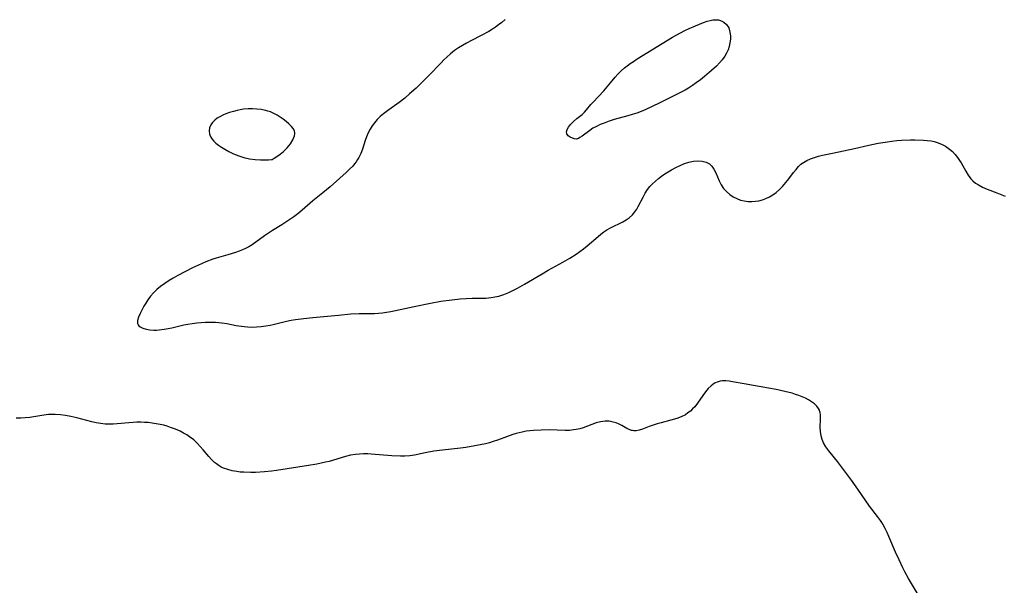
# Model space of a CAD drawing. Header units: metres. Extents: x 1073367 to 1082519, y 1569854 to 1574957.
# Tile 450 of 656: x 1077668 to 1078022, y 1572330 to 1572534. Entities that reach past the tile are written whole.
import ezdxf

# ---------------------------------------------------------------- set-up
doc = ezdxf.new("R2010")
doc.units = ezdxf.units.M
doc.layers.add('CGG_CurvaNivelLidar_v1', color=253, linetype='Continuous', lineweight=30)

msp = doc.modelspace()

# ---------------------------------------------------------------- linework, layer by layer
at = {"layer": 'CGG_CurvaNivelLidar_v1'}
for p, q in [((1077841.4325, 1572532.8653, 71.5), (1077840.2206, 1572531.9261, 71.5)), ((1077842.611, 1572533.8497, 71.5), (1077841.4325, 1572532.8653, 71.5)), ((1077911.2063, 1572531.6691, 71.5), (1077914.0262, 1572532.798, 71.5)), ((1077914.0262, 1572532.798, 71.5), (1077915.3929, 1572533.2626, 71.5)), ((1077915.3929, 1572533.2626, 71.5), (1077916.3961, 1572533.5389, 71.5)), ((1077916.3961, 1572533.5389, 71.5), (1077917.3759, 1572533.7291, 71.5)), ((1077917.3759, 1572533.7291, 71.5), (1077918.6691, 1572533.8068, 71.5)), ((1077918.6691, 1572533.8068, 71.5), (1077919.4205, 1572533.7322, 71.5)), ((1077919.4205, 1572533.7322, 71.5), (1077920.1355, 1572533.5612, 71.5)), ((1077920.1355, 1572533.5612, 71.5), (1077921.3605, 1572532.9754, 71.5)), ((1077921.3605, 1572532.9754, 71.5), (1077922.3614, 1572532.0794, 71.5)), ((1077836.7353, 1572529.6399, 71.5), (1077833.9544, 1572528.1244, 71.5)), ((1077838.0869, 1572530.4588, 71.5), (1077836.7353, 1572529.6399, 71.5)), ((1077839.1671, 1572531.1728, 71.5), (1077838.0869, 1572530.4588, 71.5)), ((1077840.2206, 1572531.9261, 71.5), (1077839.1671, 1572531.1728, 71.5)), ((1077905.7362, 1572529.1065, 71.5), (1077907.313, 1572529.9151, 71.5)), ((1077907.313, 1572529.9151, 71.5), (1077908.8995, 1572530.6695, 71.5)), ((1077908.8995, 1572530.6695, 71.5), (1077911.2063, 1572531.6691, 71.5)), ((1077922.3614, 1572532.0794, 71.5), (1077923.1114, 1572530.8473, 71.5)), ((1077923.1114, 1572530.8473, 71.5), (1077923.5573, 1572529.397, 71.5)), ((1077923.5573, 1572529.397, 71.5), (1077923.7095, 1572528.0545, 71.5)), ((1077830.4352, 1572526.3261, 71.5), (1077828.6953, 1572525.4024, 71.5)), ((1077833.9544, 1572528.1244, 71.5), (1077830.4352, 1572526.3261, 71.5)), ((1077890.1966, 1572519.7321, 71.5), (1077902.8883, 1572527.5047, 71.5)), ((1077902.8883, 1572527.5047, 71.5), (1077905.7362, 1572529.1065, 71.5)), ((1077923.7049, 1572526.7794, 71.5), (1077923.5683, 1572525.4751, 71.5)), ((1077923.7095, 1572528.0545, 71.5), (1077923.7049, 1572526.7794, 71.5)), ((1077824.388, 1572522.7109, 71.5), (1077822.9457, 1572521.5741, 71.5)), ((1077825.8095, 1572523.6912, 71.5), (1077824.388, 1572522.7109, 71.5)), ((1077827.2829, 1572524.6006, 71.5), (1077825.8095, 1572523.6912, 71.5)), ((1077828.6953, 1572525.4024, 71.5), (1077827.2829, 1572524.6006, 71.5)), ((1077922.877, 1572522.9603, 71.5), (1077922.3358, 1572521.7834, 71.5)), ((1077923.2859, 1572524.167, 71.5), (1077922.877, 1572522.9603, 71.5)), ((1077923.5683, 1572525.4751, 71.5), (1077923.2859, 1572524.167, 71.5)), ((1077820.5236, 1572519.3554, 71.5), (1077819.5034, 1572518.3274, 71.5)), ((1077821.5661, 1572520.3543, 71.5), (1077820.5236, 1572519.3554, 71.5)), ((1077822.9457, 1572521.5741, 71.5), (1077821.5661, 1572520.3543, 71.5)), ((1077887.6718, 1572518.0619, 71.5), (1077888.7714, 1572518.8177, 71.5)), ((1077888.7714, 1572518.8177, 71.5), (1077890.1966, 1572519.7321, 71.5)), ((1077920.7787, 1572519.4282, 71.5), (1077919.7676, 1572518.2677, 71.5)), ((1077921.6709, 1572520.649, 71.5), (1077920.7787, 1572519.4282, 71.5)), ((1077922.3358, 1572521.7834, 71.5), (1077921.6709, 1572520.649, 71.5)), ((1077819.5034, 1572518.3274, 71.5), (1077815.0933, 1572513.7117, 71.5)), ((1077883.3091, 1572514.303, 71.5), (1077884.4111, 1572515.4006, 71.5)), ((1077884.4111, 1572515.4006, 71.5), (1077885.5782, 1572516.4444, 71.5)), ((1077885.5782, 1572516.4444, 71.5), (1077886.6054, 1572517.2723, 71.5)), ((1077886.6054, 1572517.2723, 71.5), (1077887.6718, 1572518.0619, 71.5)), ((1077916.8994, 1572515.56, 71.5), (1077914.4134, 1572513.4251, 71.5)), ((1077918.6665, 1572517.1585, 71.5), (1077916.8994, 1572515.56, 71.5)), ((1077919.7676, 1572518.2677, 71.5), (1077918.6665, 1572517.1585, 71.5)), ((1077812.8144, 1572511.4409, 71.5), (1077810.5145, 1572509.2344, 71.5)), ((1077815.0933, 1572513.7117, 71.5), (1077812.8144, 1572511.4409, 71.5)), ((1077880.5568, 1572511.0642, 71.5), (1077882.2738, 1572513.1586, 71.5)), ((1077882.2738, 1572513.1586, 71.5), (1077883.3091, 1572514.303, 71.5)), ((1077912.9458, 1572512.2147, 71.5), (1077911.4358, 1572511.0576, 71.5)), ((1077914.4134, 1572513.4251, 71.5), (1077912.9458, 1572512.2147, 71.5)), ((1077810.5145, 1572509.2344, 71.5), (1077808.1884, 1572507.1101, 71.5)), ((1077874.2852, 1572504.1964, 71.5), (1077878.1083, 1572508.2669, 71.5)), ((1077878.1083, 1572508.2669, 71.5), (1077879.3533, 1572509.6496, 71.5)), ((1077879.3533, 1572509.6496, 71.5), (1077880.5568, 1572511.0642, 71.5)), ((1077907.4342, 1572508.5135, 71.5), (1077905.0456, 1572507.2168, 71.5)), ((1077908.6052, 1572509.1992, 71.5), (1077907.4342, 1572508.5135, 71.5)), ((1077910.042, 1572510.0994, 71.5), (1077908.6052, 1572509.1992, 71.5)), ((1077911.4358, 1572511.0576, 71.5), (1077910.042, 1572510.0994, 71.5)), ((1077806.4349, 1572505.6172, 71.5), (1077804.4198, 1572504.0337, 71.5)), ((1077808.1884, 1572507.1101, 71.5), (1077806.4349, 1572505.6172, 71.5)), ((1077901.9162, 1572505.668, 71.5), (1077898.0151, 1572503.8312, 71.5)), ((1077905.0456, 1572507.2168, 71.5), (1077901.9162, 1572505.668, 71.5)), ((1077744.7365, 1572500.8255, 71.5), (1077743.3685, 1572500.398, 71.5)), ((1077746.1363, 1572501.1854, 71.5), (1077744.7365, 1572500.8255, 71.5)), ((1077747.2332, 1572501.4069, 71.5), (1077746.1363, 1572501.1854, 71.5)), ((1077748.3415, 1572501.5733, 71.5), (1077747.2332, 1572501.4069, 71.5)), ((1077749.9988, 1572501.7117, 71.5), (1077748.3415, 1572501.5733, 71.5)), ((1077751.5903, 1572501.7347, 71.5), (1077749.9988, 1572501.7117, 71.5)), ((1077753.1735, 1572501.6589, 71.5), (1077751.5903, 1572501.7347, 71.5)), ((1077754.7358, 1572501.4832, 71.5), (1077753.1735, 1572501.6589, 71.5)), ((1077756.2628, 1572501.1957, 71.5), (1077754.7358, 1572501.4832, 71.5)), ((1077757.1807, 1572500.9527, 71.5), (1077756.2628, 1572501.1957, 71.5)), ((1077758.0732, 1572500.6505, 71.5), (1077757.1807, 1572500.9527, 71.5)), ((1077800.6896, 1572501.3474, 71.5), (1077798.8488, 1572499.97, 71.5)), ((1077804.4198, 1572504.0337, 71.5), (1077800.6896, 1572501.3474, 71.5)), ((1077871.1439, 1572500.5456, 71.5), (1077871.9316, 1572501.4039, 71.5)), ((1077871.9316, 1572501.4039, 71.5), (1077873.4582, 1572503.2526, 71.5)), ((1077873.4582, 1572503.2526, 71.5), (1077874.2852, 1572504.1964, 71.5)), ((1077891.5829, 1572500.8, 71.5), (1077890.0028, 1572500.1904, 71.5)), ((1077893.2374, 1572501.5294, 71.5), (1077891.5829, 1572500.8, 71.5)), ((1077898.0151, 1572503.8312, 71.5), (1077893.2374, 1572501.5294, 71.5)), ((1077737.9993, 1572497.6414, 71.5), (1077737.2444, 1572496.871, 71.5)), ((1077738.8842, 1572498.3316, 71.5), (1077737.9993, 1572497.6414, 71.5)), ((1077739.8613, 1572498.9234, 71.5), (1077738.8842, 1572498.3316, 71.5)), ((1077740.9213, 1572499.4451, 71.5), (1077739.8613, 1572498.9234, 71.5)), ((1077742.042, 1572499.9143, 71.5), (1077740.9213, 1572499.4451, 71.5)), ((1077743.3685, 1572500.398, 71.5), (1077742.042, 1572499.9143, 71.5)), ((1077759.2962, 1572500.1086, 71.5), (1077758.0732, 1572500.6505, 71.5)), ((1077760.4657, 1572499.4625, 71.5), (1077759.2962, 1572500.1086, 71.5)), ((1077761.5886, 1572498.7436, 71.5), (1077760.4657, 1572499.4625, 71.5)), ((1077762.668, 1572497.9785, 71.5), (1077761.5886, 1572498.7436, 71.5)), ((1077763.7396, 1572497.1546, 71.5), (1077762.668, 1572497.9785, 71.5)), ((1077796.5139, 1572497.907, 71.5), (1077795.4964, 1572496.763, 71.5)), ((1077797.6405, 1572498.9688, 71.5), (1077796.5139, 1572497.907, 71.5)), ((1077798.8488, 1572499.97, 71.5), (1077797.6405, 1572498.9688, 71.5)), ((1077866.1215, 1572496.0893, 71.5), (1077867.2083, 1572497.2229, 71.5)), ((1077867.2083, 1572497.2229, 71.5), (1077868.4319, 1572498.3001, 71.5)), ((1077868.4319, 1572498.3001, 71.5), (1077870.2831, 1572499.7595, 71.5)), ((1077870.2831, 1572499.7595, 71.5), (1077871.1439, 1572500.5456, 71.5)), ((1077880.0986, 1572497.2784, 71.5), (1077878.2473, 1572496.6295, 71.5)), ((1077881.9176, 1572497.8491, 71.5), (1077880.0986, 1572497.2784, 71.5)), ((1077886.83, 1572499.1827, 71.5), (1077881.9176, 1572497.8491, 71.5)), ((1077888.4005, 1572499.6505, 71.5), (1077886.83, 1572499.1827, 71.5)), ((1077890.0028, 1572500.1904, 71.5), (1077888.4005, 1572499.6505, 71.5)), ((1077736.1581, 1572494.9303, 71.5), (1077735.9835, 1572493.7837, 71.5)), ((1077735.9835, 1572493.7837, 71.5), (1077736.1433, 1572492.6688, 71.5)), ((1077736.643, 1572496.0316, 71.5), (1077736.1581, 1572494.9303, 71.5)), ((1077737.2444, 1572496.871, 71.5), (1077736.643, 1572496.0316, 71.5)), ((1077764.7353, 1572496.3051, 71.5), (1077763.7396, 1572497.1546, 71.5)), ((1077765.6185, 1572495.4256, 71.5), (1077764.7353, 1572496.3051, 71.5)), ((1077766.3398, 1572494.5079, 71.5), (1077765.6185, 1572495.4256, 71.5)), ((1077766.719, 1572493.674, 71.5), (1077766.3398, 1572494.5079, 71.5)), ((1077766.8072, 1572493.1998, 71.5), (1077766.719, 1572493.674, 71.5)), ((1077793.9395, 1572494.3746, 71.5), (1077793.3035, 1572493.0869, 71.5)), ((1077794.6656, 1572495.6056, 71.5), (1077793.9395, 1572494.3746, 71.5)), ((1077795.4964, 1572496.763, 71.5), (1077794.6656, 1572495.6056, 71.5)), ((1077864.7258, 1572493.4638, 71.5), (1077864.9199, 1572494.2876, 71.5)), ((1077864.9199, 1572494.2876, 71.5), (1077865.4059, 1572495.1699, 71.5)), ((1077865.4059, 1572495.1699, 71.5), (1077866.1215, 1572496.0893, 71.5)), ((1077873.0638, 1572493.9984, 71.5), (1077870.2824, 1572491.8894, 71.5)), ((1077874.187, 1572494.7495, 71.5), (1077873.0638, 1572493.9984, 71.5)), ((1077875.4446, 1572495.4416, 71.5), (1077874.187, 1572494.7495, 71.5)), ((1077876.8103, 1572496.0642, 71.5), (1077875.4446, 1572495.4416, 71.5)), ((1077878.2473, 1572496.6295, 71.5), (1077876.8103, 1572496.0642, 71.5)), ((1077736.1433, 1572492.6688, 71.5), (1077736.5947, 1572491.5863, 71.5)), ((1077736.5947, 1572491.5863, 71.5), (1077737.0963, 1572490.8212, 71.5)), ((1077737.0963, 1572490.8212, 71.5), (1077737.7171, 1572490.0962, 71.5)), ((1077765.2928, 1572489.1007, 71.5), (1077766.189, 1572490.5711, 71.5)), ((1077766.189, 1572490.5711, 71.5), (1077766.7209, 1572492.0148, 71.5)), ((1077766.7209, 1572492.0148, 71.5), (1077766.8226, 1572492.9066, 71.5)), ((1077766.8226, 1572492.9066, 71.5), (1077766.8072, 1572493.1998, 71.5)), ((1077792.2285, 1572490.3282, 71.5), (1077791.222, 1572487.2303, 71.5)), ((1077792.7317, 1572491.7217, 71.5), (1077792.2285, 1572490.3282, 71.5)), ((1077793.3035, 1572493.0869, 71.5), (1077792.7317, 1572491.7217, 71.5)), ((1077864.8704, 1572492.7198, 71.5), (1077864.7258, 1572493.4638, 71.5)), ((1077865.3522, 1572492.0751, 71.5), (1077864.8704, 1572492.7198, 71.5)), ((1077866.0585, 1572491.5514, 71.5), (1077865.3522, 1572492.0751, 71.5)), ((1077866.8562, 1572491.1664, 71.5), (1077866.0585, 1572491.5514, 71.5)), ((1077867.6162, 1572490.9335, 71.5), (1077866.8562, 1572491.1664, 71.5)), ((1077868.1613, 1572490.8555, 71.5), (1077867.6162, 1572490.9335, 71.5)), ((1077868.5, 1572490.8889, 71.5), (1077868.1613, 1572490.8555, 71.5)), ((1077868.6658, 1572490.9032, 71.5), (1077868.5, 1572490.8889, 71.5)), ((1077868.9897, 1572491.0501, 71.5), (1077868.6658, 1572490.9032, 71.5)), ((1077869.5556, 1572491.3896, 71.5), (1077868.9897, 1572491.0501, 71.5)), ((1077870.2824, 1572491.8894, 71.5), (1077869.5556, 1572491.3896, 71.5)), ((1077980.264, 1572489.9083, 71.5), (1077981.9241, 1572490.1231, 71.5)), ((1077981.9241, 1572490.1231, 71.5), (1077983.6541, 1572490.301, 71.5)), ((1077983.6541, 1572490.301, 71.5), (1077985.3836, 1572490.438, 71.5)), ((1077985.3836, 1572490.438, 71.5), (1077988.5827, 1572490.5839, 71.5)), ((1077988.5827, 1572490.5839, 71.5), (1077990.1972, 1572490.5915, 71.5)), ((1077990.1972, 1572490.5915, 71.5), (1077993.2109, 1572490.4952, 71.5)), ((1077993.2109, 1572490.4952, 71.5), (1077994.6044, 1572490.3812, 71.5)), ((1077994.6044, 1572490.3812, 71.5), (1077995.9724, 1572490.1897, 71.5)), ((1077995.9724, 1572490.1897, 71.5), (1077997.104, 1572489.9485, 71.5)), ((1077737.7171, 1572490.0962, 71.5), (1077738.4387, 1572489.4148, 71.5)), ((1077738.4387, 1572489.4148, 71.5), (1077739.4209, 1572488.6523, 71.5)), ((1077739.4209, 1572488.6523, 71.5), (1077740.4934, 1572487.9359, 71.5)), ((1077740.4934, 1572487.9359, 71.5), (1077741.6256, 1572487.2422, 71.5)), ((1077741.6256, 1572487.2422, 71.5), (1077743.0727, 1572486.4141, 71.5)), ((1077762.8319, 1572486.4001, 71.5), (1077764.1385, 1572487.6849, 71.5)), ((1077764.1385, 1572487.6849, 71.5), (1077765.2928, 1572489.1007, 71.5)), ((1077791.222, 1572487.2303, 71.5), (1077790.6461, 1572485.7256, 71.5)), ((1077960.4381, 1572485.8373, 71.5), (1077968.3632, 1572487.4483, 71.5)), ((1077968.3632, 1572487.4483, 71.5), (1077973.5293, 1572488.6156, 71.5)), ((1077973.5293, 1572488.6156, 71.5), (1077976.9101, 1572489.3365, 71.5)), ((1077976.9101, 1572489.3365, 71.5), (1077978.6085, 1572489.6492, 71.5)), ((1077978.6085, 1572489.6492, 71.5), (1077980.264, 1572489.9083, 71.5)), ((1077997.104, 1572489.9485, 71.5), (1077998.2076, 1572489.6304, 71.5)), ((1077998.2076, 1572489.6304, 71.5), (1077999.7361, 1572489.0362, 71.5)), ((1077999.7361, 1572489.0362, 71.5), (1078001.1799, 1572488.2849, 71.5)), ((1078001.1799, 1572488.2849, 71.5), (1078002.6659, 1572487.2561, 71.5)), ((1078002.6659, 1572487.2561, 71.5), (1078003.6875, 1572486.3407, 71.5)), ((1077743.0727, 1572486.4141, 71.5), (1077744.7981, 1572485.5786, 71.5)), ((1077744.7981, 1572485.5786, 71.5), (1077746.7448, 1572484.8033, 71.5)), ((1077746.7448, 1572484.8033, 71.5), (1077748.8284, 1572484.1611, 71.5)), ((1077748.8284, 1572484.1611, 71.5), (1077749.5312, 1572483.9899, 71.5)), ((1077749.5312, 1572483.9899, 71.5), (1077750.5645, 1572483.7809, 71.5)), ((1077750.5645, 1572483.7809, 71.5), (1077752.5844, 1572483.5039, 71.5)), ((1077752.5844, 1572483.5039, 71.5), (1077754.4681, 1572483.3741, 71.5)), ((1077754.4681, 1572483.3741, 71.5), (1077756.1102, 1572483.3481, 71.5)), ((1077756.1102, 1572483.3481, 71.5), (1077757.4039, 1572483.3846, 71.5)), ((1077757.4039, 1572483.3846, 71.5), (1077758.5, 1572483.4872, 71.5)), ((1077758.5, 1572483.4872, 71.5), (1077758.7356, 1572483.5681, 71.5)), ((1077758.7356, 1572483.5681, 71.5), (1077759.4084, 1572483.9322, 71.5)), ((1077759.4084, 1572483.9322, 71.5), (1077760.3936, 1572484.5428, 71.5)), ((1077760.3936, 1572484.5428, 71.5), (1077761.5735, 1572485.3733, 71.5)), ((1077761.5735, 1572485.3733, 71.5), (1077762.8319, 1572486.4001, 71.5)), ((1077789.4705, 1572483.4566, 71.5), (1077788.9345, 1572482.6656, 71.5)), ((1077789.9533, 1572484.2789, 71.5), (1077789.4705, 1572483.4566, 71.5)), ((1077790.6461, 1572485.7256, 71.5), (1077789.9533, 1572484.2789, 71.5)), ((1077950.0131, 1572482.4096, 71.5), (1077951.2518, 1572483.1252, 71.5)), ((1077951.2518, 1572483.1252, 71.5), (1077952.5773, 1572483.7247, 71.5)), ((1077952.5773, 1572483.7247, 71.5), (1077953.9705, 1572484.2338, 71.5)), ((1077953.9705, 1572484.2338, 71.5), (1077955.4159, 1572484.6733, 71.5)), ((1077955.4159, 1572484.6733, 71.5), (1077956.9009, 1572485.0602, 71.5)), ((1077956.9009, 1572485.0602, 71.5), (1077960.4381, 1572485.8373, 71.5)), ((1078003.6875, 1572486.3407, 71.5), (1078004.6268, 1572485.3279, 71.5)), ((1078004.6268, 1572485.3279, 71.5), (1078005.4909, 1572484.239, 71.5)), ((1078005.4909, 1572484.239, 71.5), (1078006.2836, 1572483.0917, 71.5)), ((1078006.2836, 1572483.0917, 71.5), (1078006.7878, 1572482.2774, 71.5)), ((1077786.5709, 1572479.9963, 71.5), (1077785.3625, 1572478.8659, 71.5)), ((1077787.7103, 1572481.1675, 71.5), (1077786.5709, 1572479.9963, 71.5)), ((1077788.3446, 1572481.9017, 71.5), (1077787.7103, 1572481.1675, 71.5)), ((1077788.9345, 1572482.6656, 71.5), (1077788.3446, 1572481.9017, 71.5)), ((1077901.3337, 1572479.0935, 71.5), (1077902.5661, 1572479.8183, 71.5)), ((1077902.5661, 1572479.8183, 71.5), (1077904.0825, 1572480.6485, 71.5)), ((1077904.0825, 1572480.6485, 71.5), (1077905.6116, 1572481.4022, 71.5)), ((1077905.6116, 1572481.4022, 71.5), (1077907.1502, 1572482.048, 71.5)), ((1077907.1502, 1572482.048, 71.5), (1077908.7398, 1572482.5569, 71.5)), ((1077908.7398, 1572482.5569, 71.5), (1077910.3856, 1572482.8738, 71.5)), ((1077910.3856, 1572482.8738, 71.5), (1077911.9969, 1572482.9787, 71.5)), ((1077911.9969, 1572482.9787, 71.5), (1077913.5323, 1572482.8715, 71.5)), ((1077913.5323, 1572482.8715, 71.5), (1077914.9442, 1572482.5338, 71.5)), ((1077914.9442, 1572482.5338, 71.5), (1077916.1756, 1572481.9276, 71.5)), ((1077916.1756, 1572481.9276, 71.5), (1077916.5827, 1572481.6151, 71.5)), ((1077916.5827, 1572481.6151, 71.5), (1077917.0275, 1572481.1684, 71.5)), ((1077917.0275, 1572481.1684, 71.5), (1077917.8052, 1572480.0258, 71.5)), ((1077917.8052, 1572480.0258, 71.5), (1077918.4372, 1572478.6949, 71.5)), ((1077946.5029, 1572478.8721, 71.5), (1077947.3622, 1572479.959, 71.5)), ((1077947.3622, 1572479.959, 71.5), (1077948.2739, 1572480.9702, 71.5)), ((1077948.2739, 1572480.9702, 71.5), (1077949.1471, 1572481.7716, 71.5)), ((1077949.1471, 1572481.7716, 71.5), (1077950.0131, 1572482.4096, 71.5)), ((1078006.7878, 1572482.2774, 71.5), (1078008.4597, 1572479.2649, 71.5)), ((1077785.3625, 1572478.8659, 71.5), (1077779.5326, 1572473.6105, 71.5)), ((1077896.7273, 1572475.758, 71.5), (1077897.8097, 1572476.6656, 71.5)), ((1077897.8097, 1572476.6656, 71.5), (1077898.9456, 1572477.5241, 71.5)), ((1077898.9456, 1572477.5241, 71.5), (1077900.123, 1572478.3306, 71.5)), ((1077900.123, 1572478.3306, 71.5), (1077901.3337, 1572479.0935, 71.5)), ((1077918.4372, 1572478.6949, 71.5), (1077919.6303, 1572475.7886, 71.5)), ((1077943.6968, 1572475.1799, 71.5), (1077944.8151, 1572476.5961, 71.5)), ((1077944.8151, 1572476.5961, 71.5), (1077946.5029, 1572478.8721, 71.5)), ((1078008.4597, 1572479.2649, 71.5), (1078009.3302, 1572477.8274, 71.5)), ((1078009.3302, 1572477.8274, 71.5), (1078010.3264, 1572476.516, 71.5)), ((1078010.3264, 1572476.516, 71.5), (1078011.0387, 1572475.7931, 71.5)), ((1077779.5326, 1572473.6105, 71.5), (1077776.998, 1572471.4996, 71.5)), ((1077893.0552, 1572471.3763, 71.5), (1077893.9193, 1572472.7192, 71.5)), ((1077893.9193, 1572472.7192, 71.5), (1077894.767, 1572473.7915, 71.5)), ((1077894.767, 1572473.7915, 71.5), (1077895.7087, 1572474.8018, 71.5)), ((1077895.7087, 1572474.8018, 71.5), (1077896.7273, 1572475.758, 71.5)), ((1077919.6303, 1572475.7886, 71.5), (1077920.3786, 1572474.3453, 71.5)), ((1077920.3786, 1572474.3453, 71.5), (1077921.2584, 1572473.0927, 71.5)), ((1077921.2584, 1572473.0927, 71.5), (1077922.3018, 1572471.9471, 71.5)), ((1077940.2055, 1572471.6652, 71.5), (1077941.3906, 1572472.6958, 71.5)), ((1077941.3906, 1572472.6958, 71.5), (1077942.5052, 1572473.8186, 71.5)), ((1077942.5052, 1572473.8186, 71.5), (1077943.6968, 1572475.1799, 71.5)), ((1078011.0387, 1572475.7931, 71.5), (1078011.9901, 1572475.0185, 71.5)), ((1078011.9901, 1572475.0185, 71.5), (1078013.0263, 1572474.3393, 71.5)), ((1078013.0263, 1572474.3393, 71.5), (1078014.5622, 1572473.5354, 71.5)), ((1078014.5622, 1572473.5354, 71.5), (1078016.1794, 1572472.8357, 71.5)), ((1078016.1794, 1572472.8357, 71.5), (1078019.707, 1572471.4697, 71.5)), ((1077776.998, 1572471.4996, 71.5), (1077773.337, 1572468.5828, 71.5)), ((1077890.545, 1572466.6104, 71.5), (1077892.2876, 1572469.9746, 71.5)), ((1077892.2876, 1572469.9746, 71.5), (1077893.0552, 1572471.3763, 71.5)), ((1077922.3018, 1572471.9471, 71.5), (1077923.4826, 1572470.9245, 71.5)), ((1077923.4826, 1572470.9245, 71.5), (1077924.7831, 1572470.049, 71.5)), ((1077924.7831, 1572470.049, 71.5), (1077926.038, 1572469.4125, 71.5)), ((1077926.038, 1572469.4125, 71.5), (1077927.3604, 1572468.9233, 71.5)), ((1077927.3604, 1572468.9233, 71.5), (1077928.7336, 1572468.5916, 71.5)), ((1077933.9167, 1572468.6888, 71.5), (1077935.2392, 1572469.02, 71.5)), ((1077935.2392, 1572469.02, 71.5), (1077936.5309, 1572469.4794, 71.5)), ((1077936.5309, 1572469.4794, 71.5), (1077937.7798, 1572470.0636, 71.5)), ((1077937.7798, 1572470.0636, 71.5), (1077939.0246, 1572470.8046, 71.5)), ((1077939.0246, 1572470.8046, 71.5), (1077940.2055, 1572471.6652, 71.5)), ((1078019.707, 1572471.4697, 71.5), (1078022.7122, 1572470.3654, 71.5)), ((1077773.337, 1572468.5828, 71.5), (1077769.4682, 1572465.2291, 71.5)), ((1077889.3504, 1572464.7028, 71.5), (1077889.9732, 1572465.6318, 71.5)), ((1077889.9732, 1572465.6318, 71.5), (1077890.545, 1572466.6104, 71.5)), ((1077928.7336, 1572468.5916, 71.5), (1077930.0794, 1572468.4315, 71.5)), ((1077930.0794, 1572468.4315, 71.5), (1077931.4436, 1572468.4106, 71.5)), ((1077931.4436, 1572468.4106, 71.5), (1077932.8119, 1572468.5147, 71.5)), ((1077932.8119, 1572468.5147, 71.5), (1077933.9167, 1572468.6888, 71.5)), ((1077765.1189, 1572461.8741, 71.5), (1077763.659, 1572460.9018, 71.5)), ((1077766.5485, 1572462.8899, 71.5), (1077765.1189, 1572461.8741, 71.5)), ((1077767.9391, 1572463.9556, 71.5), (1077766.5485, 1572462.8899, 71.5)), ((1077769.4682, 1572465.2291, 71.5), (1077767.9391, 1572463.9556, 71.5)), ((1077884.9865, 1572461.1026, 71.5), (1077886.1826, 1572461.7888, 71.5)), ((1077886.1826, 1572461.7888, 71.5), (1077887.2987, 1572462.5673, 71.5)), ((1077887.2987, 1572462.5673, 71.5), (1077888.4497, 1572463.6145, 71.5)), ((1077888.4497, 1572463.6145, 71.5), (1077889.3504, 1572464.7028, 71.5)), ((1077762.1757, 1572459.9696, 71.5), (1077758.8598, 1572457.9792, 71.5)), ((1077763.659, 1572460.9018, 71.5), (1077762.1757, 1572459.9696, 71.5)), ((1077879.2353, 1572458.155, 71.5), (1077880.6017, 1572458.9357, 71.5)), ((1077880.6017, 1572458.9357, 71.5), (1077884.9865, 1572461.1026, 71.5)), ((1077755.8796, 1572456.0271, 71.5), (1077751.4625, 1572452.8358, 71.5)), ((1077757.3516, 1572457.0231, 71.5), (1077755.8796, 1572456.0271, 71.5)), ((1077758.8598, 1572457.9792, 71.5), (1077757.3516, 1572457.0231, 71.5)), ((1077872.1332, 1572452.385, 71.5), (1077876.0492, 1572455.8369, 71.5)), ((1077876.0492, 1572455.8369, 71.5), (1077877.0829, 1572456.6626, 71.5)), ((1077877.0829, 1572456.6626, 71.5), (1077878.1439, 1572457.4389, 71.5)), ((1077878.1439, 1572457.4389, 71.5), (1077879.2353, 1572458.155, 71.5)), ((1077749.1503, 1572451.4778, 71.5), (1077747.9673, 1572450.9375, 71.5)), ((1077750.2882, 1572452.0903, 71.5), (1077749.1503, 1572451.4778, 71.5)), ((1077751.4625, 1572452.8358, 71.5), (1077750.2882, 1572452.0903, 71.5)), ((1077869.5436, 1572450.3338, 71.5), (1077870.8241, 1572451.2959, 71.5)), ((1077870.8241, 1572451.2959, 71.5), (1077872.1332, 1572452.385, 71.5)), ((1077737.3097, 1572447.6046, 71.5), (1077734.82, 1572446.6857, 71.5)), ((1077738.5689, 1572448.0107, 71.5), (1077737.3097, 1572447.6046, 71.5)), ((1077742.7914, 1572449.2151, 71.5), (1077738.5689, 1572448.0107, 71.5)), ((1077745.5208, 1572450.0377, 71.5), (1077742.7914, 1572449.2151, 71.5)), ((1077746.7586, 1572450.4641, 71.5), (1077745.5208, 1572450.0377, 71.5)), ((1077747.9673, 1572450.9375, 71.5), (1077746.7586, 1572450.4641, 71.5)), ((1077863.3341, 1572446.5398, 71.5), (1077865.9274, 1572448.0026, 71.5)), ((1077865.9274, 1572448.0026, 71.5), (1077868.2159, 1572449.424, 71.5)), ((1077868.2159, 1572449.424, 71.5), (1077869.5436, 1572450.3338, 71.5)), ((1077730.0041, 1572444.465, 71.5), (1077724.6687, 1572441.7098, 71.5)), ((1077733.1995, 1572445.9927, 71.5), (1077730.0041, 1572444.465, 71.5)), ((1077734.82, 1572446.6857, 71.5), (1077733.1995, 1572445.9927, 71.5)), ((1077858.1349, 1572443.6984, 71.5), (1077863.3341, 1572446.5398, 71.5)), ((1077723.0975, 1572440.838, 71.5), (1077721.559, 1572439.923, 71.5)), ((1077724.6687, 1572441.7098, 71.5), (1077723.0975, 1572440.838, 71.5)), ((1077849.6048, 1572438.6495, 71.5), (1077855.8772, 1572442.3902, 71.5)), ((1077855.8772, 1572442.3902, 71.5), (1077858.1349, 1572443.6984, 71.5)), ((1077718.4948, 1572437.8055, 71.5), (1077717.1718, 1572436.7107, 71.5)), ((1077719.9927, 1572438.899, 71.5), (1077718.4948, 1572437.8055, 71.5)), ((1077721.559, 1572439.923, 71.5), (1077719.9927, 1572438.899, 71.5)), ((1077845.6576, 1572436.5002, 71.5), (1077847.0655, 1572437.2242, 71.5)), ((1077847.0655, 1572437.2242, 71.5), (1077849.6048, 1572438.6495, 71.5)), ((1077714.8683, 1572434.2854, 71.5), (1077713.9072, 1572432.9697, 71.5)), ((1077715.9515, 1572435.5357, 71.5), (1077714.8683, 1572434.2854, 71.5)), ((1077717.1718, 1572436.7107, 71.5), (1077715.9515, 1572435.5357, 71.5)), ((1077823.3536, 1572433.0544, 71.5), (1077826.3852, 1572433.3684, 71.5)), ((1077826.3852, 1572433.3684, 71.5), (1077828.5255, 1572433.4979, 71.5)), ((1077828.5255, 1572433.4979, 71.5), (1077830.7536, 1572433.549, 71.5)), ((1077830.7536, 1572433.549, 71.5), (1077833.7744, 1572433.569, 71.5)), ((1077833.7744, 1572433.569, 71.5), (1077835.6831, 1572433.6295, 71.5)), ((1077835.6831, 1572433.6295, 71.5), (1077837.5685, 1572433.7987, 71.5)), ((1077837.5685, 1572433.7987, 71.5), (1077838.9251, 1572434.0294, 71.5)), ((1077838.9251, 1572434.0294, 71.5), (1077840.3094, 1572434.3713, 71.5)), ((1077840.3094, 1572434.3713, 71.5), (1077842.1195, 1572434.9636, 71.5)), ((1077842.1195, 1572434.9636, 71.5), (1077843.9012, 1572435.6821, 71.5)), ((1077843.9012, 1572435.6821, 71.5), (1077845.6576, 1572436.5002, 71.5)), ((1077712.5127, 1572430.6608, 71.5), (1077711.1363, 1572428.09, 71.5)), ((1077713.1775, 1572431.8165, 71.5), (1077712.5127, 1572430.6608, 71.5)), ((1077713.9072, 1572432.9697, 71.5), (1077713.1775, 1572431.8165, 71.5)), ((1077801.43, 1572428.7851, 71.5), (1077809.8291, 1572430.6057, 71.5)), ((1077809.8291, 1572430.6057, 71.5), (1077815.7142, 1572431.7947, 71.5)), ((1077815.7142, 1572431.7947, 71.5), (1077819.4258, 1572432.4626, 71.5)), ((1077819.4258, 1572432.4626, 71.5), (1077823.3536, 1572433.0544, 71.5)), ((1077710.5292, 1572426.7504, 71.5), (1077710.1849, 1572425.5268, 71.5)), ((1077711.1363, 1572428.09, 71.5), (1077710.5292, 1572426.7504, 71.5)), ((1077767.0472, 1572425.8952, 71.5), (1077770.0619, 1572426.2826, 71.5)), ((1077770.0619, 1572426.2826, 71.5), (1077773.348, 1572426.6318, 71.5)), ((1077773.348, 1572426.6318, 71.5), (1077782.6033, 1572427.5308, 71.5)), ((1077782.6033, 1572427.5308, 71.5), (1077787.0552, 1572427.8974, 71.5)), ((1077787.0552, 1572427.8974, 71.5), (1077790.0293, 1572428.0216, 71.5)), ((1077790.0293, 1572428.0216, 71.5), (1077795.5738, 1572428.0928, 71.5)), ((1077795.5738, 1572428.0928, 71.5), (1077796.9802, 1572428.1631, 71.5)), ((1077796.9802, 1572428.1631, 71.5), (1077798.38, 1572428.2897, 71.5)), ((1077798.38, 1572428.2897, 71.5), (1077799.9073, 1572428.5066, 71.5)), ((1077799.9073, 1572428.5066, 71.5), (1077801.43, 1572428.7851, 71.5)), ((1077710.1849, 1572425.5268, 71.5), (1077710.1566, 1572424.9013, 71.5)), ((1077710.1566, 1572424.9013, 71.5), (1077710.2362, 1572424.4568, 71.5)), ((1077710.2362, 1572424.4568, 71.5), (1077710.4099, 1572424.0539, 71.5)), ((1077710.4099, 1572424.0539, 71.5), (1077710.6959, 1572423.6748, 71.5)), ((1077710.6959, 1572423.6748, 71.5), (1077711.1687, 1572423.2834, 71.5)), ((1077711.1687, 1572423.2834, 71.5), (1077712.1408, 1572422.7964, 71.5)), ((1077712.1408, 1572422.7964, 71.5), (1077713.3299, 1572422.4467, 71.5)), ((1077721.1968, 1572422.6262, 71.5), (1077722.5756, 1572422.9318, 71.5)), ((1077722.5756, 1572422.9318, 71.5), (1077726.8954, 1572423.9491, 71.5)), ((1077726.8954, 1572423.9491, 71.5), (1077728.2954, 1572424.2123, 71.5)), ((1077728.2954, 1572424.2123, 71.5), (1077729.9458, 1572424.4722, 71.5)), ((1077729.9458, 1572424.4722, 71.5), (1077731.5453, 1572424.6696, 71.5)), ((1077731.5453, 1572424.6696, 71.5), (1077733.1471, 1572424.8169, 71.5)), ((1077733.1471, 1572424.8169, 71.5), (1077734.7463, 1572424.9174, 71.5)), ((1077734.7463, 1572424.9174, 71.5), (1077736.3381, 1572424.9722, 71.5)), ((1077736.3381, 1572424.9722, 71.5), (1077738.2861, 1572424.9628, 71.5)), ((1077738.2861, 1572424.9628, 71.5), (1077739.46, 1572424.893, 71.5)), ((1077739.46, 1572424.893, 71.5), (1077740.6268, 1572424.7696, 71.5)), ((1077740.6268, 1572424.7696, 71.5), (1077742.3523, 1572424.4954, 71.5)), ((1077742.3523, 1572424.4954, 71.5), (1077745.7743, 1572423.81, 71.5)), ((1077745.7743, 1572423.81, 71.5), (1077747.6574, 1572423.4819, 71.5)), ((1077747.6574, 1572423.4819, 71.5), (1077748.6103, 1572423.3615, 71.5)), ((1077748.6103, 1572423.3615, 71.5), (1077749.7732, 1572423.2627, 71.5)), ((1077749.7732, 1572423.2627, 71.5), (1077751.4221, 1572423.2123, 71.5)), ((1077751.4221, 1572423.2123, 71.5), (1077753.0749, 1572423.2547, 71.5)), ((1077753.0749, 1572423.2547, 71.5), (1077754.727, 1572423.3789, 71.5)), ((1077754.727, 1572423.3789, 71.5), (1077756.3736, 1572423.5787, 71.5)), ((1077756.3736, 1572423.5787, 71.5), (1077758.0096, 1572423.8524, 71.5)), ((1077758.0096, 1572423.8524, 71.5), (1077759.0701, 1572424.0725, 71.5)), ((1077759.0701, 1572424.0725, 71.5), (1077763.8869, 1572425.2775, 71.5)), ((1077763.8869, 1572425.2775, 71.5), (1077765.5046, 1572425.6317, 71.5)), ((1077765.5046, 1572425.6317, 71.5), (1077767.0472, 1572425.8952, 71.5)), ((1077713.3299, 1572422.4467, 71.5), (1077714.6783, 1572422.2235, 71.5)), ((1077714.6783, 1572422.2235, 71.5), (1077716.1408, 1572422.1254, 71.5)), ((1077716.1408, 1572422.1254, 71.5), (1077717.0633, 1572422.1281, 71.5)), ((1077717.0633, 1572422.1281, 71.5), (1077718.0076, 1572422.175, 71.5)), ((1077718.0076, 1572422.175, 71.5), (1077719.8279, 1572422.3787, 71.5)), ((1077719.8279, 1572422.3787, 71.5), (1077721.1968, 1572422.6262, 71.5)), ((1077916.8064, 1572402.0991, 71), (1077915.7325, 1572401.0391, 71)), ((1077918.0099, 1572402.96, 71), (1077916.8064, 1572402.0991, 71)), ((1077919.2781, 1572403.5246, 71), (1077918.0099, 1572402.96, 71)), ((1077920.0562, 1572403.7158, 71), (1077919.2781, 1572403.5246, 71)), ((1077920.8633, 1572403.8159, 71), (1077920.0562, 1572403.7158, 71)), ((1077922.0339, 1572403.8259, 71), (1077920.8633, 1572403.8159, 71)), ((1077923.2449, 1572403.7194, 71), (1077922.0339, 1572403.8259, 71)), ((1077924.4916, 1572403.5324, 71), (1077923.2449, 1572403.7194, 71)), ((1077928.6965, 1572402.7328, 71), (1077924.4916, 1572403.5324, 71)), ((1077937.4165, 1572401.251, 71), (1077928.6965, 1572402.7328, 71)), ((1077913.7876, 1572398.5229, 71), (1077911.865, 1572395.7718, 71)), ((1077914.7363, 1572399.8284, 71), (1077913.7876, 1572398.5229, 71)), ((1077915.7325, 1572401.0391, 71), (1077914.7363, 1572399.8284, 71)), ((1077940.2542, 1572400.713, 71), (1077937.4165, 1572401.251, 71)), ((1077943.2853, 1572400.0378, 71), (1077940.2542, 1572400.713, 71)), ((1077945.931, 1572399.3458, 71), (1077943.2853, 1572400.0378, 71)), ((1077947.1847, 1572398.971, 71), (1077945.931, 1572399.3458, 71)), ((1077948.4057, 1572398.5624, 71), (1077947.1847, 1572398.971, 71)), ((1077949.6178, 1572398.0992, 71), (1077948.4057, 1572398.5624, 71)), ((1077950.7756, 1572397.5877, 71), (1077949.6178, 1572398.0992, 71)), ((1077910.8751, 1572394.5244, 71), (1077910.1302, 1572393.717, 71)), ((1077911.865, 1572395.7718, 71), (1077910.8751, 1572394.5244, 71)), ((1077951.8663, 1572397.0227, 71), (1077950.7756, 1572397.5877, 71)), ((1077952.9766, 1572396.3295, 71), (1077951.8663, 1572397.0227, 71)), ((1077953.9674, 1572395.567, 71), (1077952.9766, 1572396.3295, 71)), ((1077954.8148, 1572394.7371, 71), (1077953.9674, 1572395.567, 71)), ((1077955.4876, 1572393.838, 71), (1077954.8148, 1572394.7371, 71)), ((1077676.4372, 1572391.5038, 71), (1077671.3951, 1572390.6674, 71)), ((1077678.1239, 1572391.684, 71), (1077676.4372, 1572391.5038, 71)), ((1077678.6462, 1572391.7128, 71), (1077678.1239, 1572391.684, 71)), ((1077680.5285, 1572391.7061, 71), (1077678.6462, 1572391.7128, 71)), ((1077682.4165, 1572391.5583, 71), (1077680.5285, 1572391.7061, 71)), ((1077684.3055, 1572391.3035, 71), (1077682.4165, 1572391.5583, 71)), ((1077686.1911, 1572390.9681, 71), (1077684.3055, 1572391.3035, 71)), ((1077688.2971, 1572390.5169, 71), (1077686.1911, 1572390.9681, 71)), ((1077906.0307, 1572390.9082, 71), (1077904.4669, 1572390.313, 71)), ((1077907.5061, 1572391.65, 71), (1077906.0307, 1572390.9082, 71)), ((1077908.4481, 1572392.2671, 71), (1077907.5061, 1572391.65, 71)), ((1077909.3325, 1572392.9694, 71), (1077908.4481, 1572392.2671, 71)), ((1077910.1302, 1572393.717, 71), (1077909.3325, 1572392.9694, 71)), ((1077955.7808, 1572393.2863, 71), (1077955.4876, 1572393.838, 71)), ((1077955.9892, 1572392.7248, 71), (1077955.7808, 1572393.2863, 71)), ((1077956.0402, 1572392.5373, 71), (1077955.9892, 1572392.7248, 71)), ((1077956.2142, 1572391.3042, 71), (1077956.0402, 1572392.5373, 71)), ((1077956.2142, 1572389.9893, 71), (1077956.2142, 1572391.3042, 71)), ((1077668.1253, 1572390.377, 71), (1077666.5422, 1572390.3812, 71)), ((1077669.7555, 1572390.4761, 71), (1077668.1253, 1572390.377, 71)), ((1077671.3951, 1572390.6674, 71), (1077669.7555, 1572390.4761, 71)), ((1077693.7457, 1572389.1332, 71), (1077688.2971, 1572390.5169, 71)), ((1077695.3637, 1572388.7615, 71), (1077693.7457, 1572389.1332, 71)), ((1077696.9828, 1572388.4616, 71), (1077695.3637, 1572388.7615, 71)), ((1077698.6078, 1572388.271, 71), (1077696.9828, 1572388.4616, 71)), ((1077700.0315, 1572388.2173, 71), (1077698.6078, 1572388.271, 71)), ((1077701.462, 1572388.2502, 71), (1077700.0315, 1572388.2173, 71)), ((1077702.8982, 1572388.3441, 71), (1077701.462, 1572388.2502, 71)), ((1077707.0927, 1572388.7602, 71), (1077702.8982, 1572388.3441, 71)), ((1077708.6448, 1572388.8802, 71), (1077707.0927, 1572388.7602, 71)), ((1077710.0116, 1572388.9323, 71), (1077708.6448, 1572388.8802, 71)), ((1077711.3811, 1572388.9325, 71), (1077710.0116, 1572388.9323, 71)), ((1077712.7507, 1572388.8825, 71), (1077711.3811, 1572388.9325, 71)), ((1077714.0871, 1572388.7863, 71), (1077712.7507, 1572388.8825, 71)), ((1077715.5326, 1572388.6324, 71), (1077714.0871, 1572388.7863, 71)), ((1077716.9687, 1572388.422, 71), (1077715.5326, 1572388.6324, 71)), ((1077718.3908, 1572388.1452, 71), (1077716.9687, 1572388.422, 71)), ((1077719.6509, 1572387.8335, 71), (1077718.3908, 1572388.1452, 71)), ((1077720.8963, 1572387.4695, 71), (1077719.6509, 1572387.8335, 71)), ((1077722.1278, 1572387.0625, 71), (1077720.8963, 1572387.4695, 71)), ((1077875.3839, 1572388.6683, 71), (1077870.692, 1572386.9598, 71)), ((1077876.9964, 1572389.1172, 71), (1077875.3839, 1572388.6683, 71)), ((1077878.5928, 1572389.3423, 71), (1077876.9964, 1572389.1172, 71)), ((1077880.0711, 1572389.2838, 71), (1077878.5928, 1572389.3423, 71)), ((1077881.5164, 1572389.009, 71), (1077880.0711, 1572389.2838, 71)), ((1077882.6214, 1572388.6755, 71), (1077881.5164, 1572389.009, 71)), ((1077883.6721, 1572388.2466, 71), (1077882.6214, 1572388.6755, 71)), ((1077884.6281, 1572387.7467, 71), (1077883.6721, 1572388.2466, 71)), ((1077886.4315, 1572386.6979, 71), (1077884.6281, 1572387.7467, 71)), ((1077894.4828, 1572387.4011, 71), (1077892.013, 1572386.4542, 71)), ((1077895.8598, 1572387.8807, 71), (1077894.4828, 1572387.4011, 71)), ((1077897.2952, 1572388.3279, 71), (1077895.8598, 1572387.8807, 71)), ((1077898.7712, 1572388.7438, 71), (1077897.2952, 1572388.3279, 71)), ((1077902.2481, 1572389.648, 71), (1077898.7712, 1572388.7438, 71)), ((1077904.4669, 1572390.313, 71), (1077902.2481, 1572389.648, 71)), ((1077956.0946, 1572387.186, 71), (1077956.2142, 1572389.9893, 71)), ((1077723.8832, 1572386.4075, 71), (1077722.1278, 1572387.0625, 71)), ((1077725.5943, 1572385.6637, 71), (1077723.8832, 1572386.4075, 71)), ((1077726.7931, 1572385.0595, 71), (1077725.5943, 1572385.6637, 71)), ((1077727.9522, 1572384.3913, 71), (1077726.7931, 1572385.0595, 71)), ((1077728.9574, 1572383.7272, 71), (1077727.9522, 1572384.3913, 71)), ((1077730.429, 1572382.5808, 71), (1077728.9574, 1572383.7272, 71)), ((1077845.332, 1572384.4641, 71), (1077839.8369, 1572382.4668, 71)), ((1077846.5863, 1572384.8658, 71), (1077845.332, 1572384.4641, 71)), ((1077847.6775, 1572385.1675, 71), (1077846.5863, 1572384.8658, 71)), ((1077848.7799, 1572385.4222, 71), (1077847.6775, 1572385.1675, 71)), ((1077850.127, 1572385.6647, 71), (1077848.7799, 1572385.4222, 71)), ((1077851.4866, 1572385.8475, 71), (1077850.127, 1572385.6647, 71)), ((1077852.8318, 1572385.9815, 71), (1077851.4866, 1572385.8475, 71)), ((1077855.5378, 1572386.1342, 71), (1077852.8318, 1572385.9815, 71)), ((1077858.5112, 1572386.1504, 71), (1077855.5378, 1572386.1342, 71)), ((1077864.253, 1572385.9918, 71), (1077858.5112, 1572386.1504, 71)), ((1077865.7794, 1572386.0193, 71), (1077864.253, 1572385.9918, 71)), ((1077867.278, 1572386.143, 71), (1077865.7794, 1572386.0193, 71)), ((1077868.1787, 1572386.2831, 71), (1077867.278, 1572386.143, 71)), ((1077869.4485, 1572386.5789, 71), (1077868.1787, 1572386.2831, 71)), ((1077870.692, 1572386.9598, 71), (1077869.4485, 1572386.5789, 71)), ((1077887.2718, 1572386.2851, 71), (1077886.4315, 1572386.6979, 71)), ((1077888.1256, 1572385.9844, 71), (1077887.2718, 1572386.2851, 71)), ((1077888.489, 1572385.9029, 71), (1077888.1256, 1572385.9844, 71)), ((1077888.9019, 1572385.849, 71), (1077888.489, 1572385.9029, 71)), ((1077889.7454, 1572385.8647, 71), (1077888.9019, 1572385.849, 71)), ((1077890.8584, 1572386.0823, 71), (1077889.7454, 1572385.8647, 71)), ((1077892.013, 1572386.4542, 71), (1077890.8584, 1572386.0823, 71)), ((1077956.1694, 1572385.6019, 71), (1077956.0946, 1572387.186, 71)), ((1077956.428, 1572384.0149, 71), (1077956.1694, 1572385.6019, 71)), ((1077956.7965, 1572382.7614, 71), (1077956.428, 1572384.0149, 71)), ((1077731.6482, 1572381.4496, 71), (1077730.429, 1572382.5808, 71)), ((1077732.7974, 1572380.243, 71), (1077731.6482, 1572381.4496, 71)), ((1077733.8941, 1572378.9908, 71), (1077732.7974, 1572380.243, 71)), ((1077831.7395, 1572380.4024, 71), (1077828.4568, 1572379.8741, 71)), ((1077833.6665, 1572380.777, 71), (1077831.7395, 1572380.4024, 71)), ((1077835.5785, 1572381.2072, 71), (1077833.6665, 1572380.777, 71)), ((1077836.9355, 1572381.5591, 71), (1077835.5785, 1572381.2072, 71)), ((1077838.2791, 1572381.9523, 71), (1077836.9355, 1572381.5591, 71)), ((1077839.8369, 1572382.4668, 71), (1077838.2791, 1572381.9523, 71)), ((1077957.3084, 1572381.5454, 71), (1077956.7965, 1572382.7614, 71)), ((1077958.1475, 1572380.0759, 71), (1077957.3084, 1572381.5454, 71)), ((1077735.8801, 1572376.6336, 71), (1077733.8941, 1572378.9908, 71)), ((1077736.8857, 1572375.5248, 71), (1077735.8801, 1572376.6336, 71)), ((1077786.9103, 1572377.0327, 71), (1077785.0957, 1572376.5704, 71)), ((1077788.7349, 1572377.368, 71), (1077786.9103, 1572377.0327, 71)), ((1077790.1769, 1572377.5037, 71), (1077788.7349, 1572377.368, 71)), ((1077791.6322, 1572377.5426, 71), (1077790.1769, 1572377.5037, 71)), ((1077793.0975, 1572377.5085, 71), (1077791.6322, 1572377.5426, 71)), ((1077794.3557, 1572377.4375, 71), (1077793.0975, 1572377.5085, 71)), ((1077801.8488, 1572376.8482, 71), (1077794.3557, 1572377.4375, 71)), ((1077804.9175, 1572376.6859, 71), (1077801.8488, 1572376.8482, 71)), ((1077806.442, 1572376.6924, 71), (1077804.9175, 1572376.6859, 71)), ((1077808.3248, 1572376.8407, 71), (1077806.442, 1572376.6924, 71)), ((1077810.0082, 1572377.1049, 71), (1077808.3248, 1572376.8407, 71)), ((1077813.756, 1572377.8966, 71), (1077810.0082, 1572377.1049, 71)), ((1077816.9724, 1572378.4965, 71), (1077813.756, 1572377.8966, 71)), ((1077819.9896, 1572378.917, 71), (1077816.9724, 1572378.4965, 71)), ((1077826.5313, 1572379.6356, 71), (1077819.9896, 1572378.917, 71)), ((1077828.4568, 1572379.8741, 71), (1077826.5313, 1572379.6356, 71)), ((1077959.152, 1572378.676, 71), (1077958.1475, 1572380.0759, 71)), ((1077961.2329, 1572376.1759, 71), (1077959.152, 1572378.676, 71)), ((1077737.9407, 1572374.4995, 71), (1077736.8857, 1572375.5248, 71)), ((1077738.6043, 1572373.9432, 71), (1077737.9407, 1572374.4995, 71)), ((1077739.5803, 1572373.2579, 71), (1077738.6043, 1572373.9432, 71)), ((1077740.3849, 1572372.8048, 71), (1077739.5803, 1572373.2579, 71)), ((1077771.7291, 1572373.3513, 71), (1077764.1225, 1572372.1245, 71)), ((1077774.7643, 1572373.8744, 71), (1077771.7291, 1572373.3513, 71)), ((1077776.337, 1572374.1832, 71), (1077774.7643, 1572373.8744, 71)), ((1077777.8956, 1572374.5301, 71), (1077776.337, 1572374.1832, 71)), ((1077779.1711, 1572374.8535, 71), (1077777.8956, 1572374.5301, 71)), ((1077785.0957, 1572376.5704, 71), (1077779.1711, 1572374.8535, 71)), ((1077962.3396, 1572374.7861, 71), (1077961.2329, 1572376.1759, 71)), ((1077967.3382, 1572368.1019, 71), (1077962.3396, 1572374.7861, 71)), ((1077741.2267, 1572372.4149, 71), (1077740.3849, 1572372.8048, 71)), ((1077742.733, 1572371.8737, 71), (1077741.2267, 1572372.4149, 71)), ((1077744.3104, 1572371.4647, 71), (1077742.733, 1572371.8737, 71)), ((1077745.9413, 1572371.169, 71), (1077744.3104, 1572371.4647, 71)), ((1077747.215, 1572371.0122, 71), (1077745.9413, 1572371.169, 71)), ((1077748.5072, 1572370.9113, 71), (1077747.215, 1572371.0122, 71)), ((1077751.0502, 1572370.8546, 71), (1077748.5072, 1572370.9113, 71)), ((1077752.6739, 1572370.8865, 71), (1077751.0502, 1572370.8546, 71)), ((1077755.944, 1572371.0735, 71), (1077752.6739, 1572370.8865, 71)), ((1077758.4041, 1572371.3168, 71), (1077755.944, 1572371.0735, 71)), ((1077760.3027, 1572371.5564, 71), (1077758.4041, 1572371.3168, 71)), ((1077764.1225, 1572372.1245, 71), (1077760.3027, 1572371.5564, 71)), ((1077969.6686, 1572364.8755, 71), (1077967.3382, 1572368.1019, 71)), ((1077973.8566, 1572358.704, 71), (1077969.6686, 1572364.8755, 71)), ((1077976.7022, 1572355.0207, 71), (1077973.8566, 1572358.704, 71)), ((1077977.744, 1572353.5749, 71), (1077976.7022, 1572355.0207, 71)), ((1077978.2209, 1572352.8465, 71), (1077977.744, 1572353.5749, 71)), ((1077978.7342, 1572351.9929, 71), (1077978.2209, 1572352.8465, 71)), ((1077979.4673, 1572350.6424, 71), (1077978.7342, 1572351.9929, 71)), ((1077980.1493, 1572349.2535, 71), (1077979.4673, 1572350.6424, 71)), ((1077980.7956, 1572347.8364, 71), (1077980.1493, 1572349.2535, 71)), ((1077983.2248, 1572342.1532, 71), (1077980.7956, 1572347.8364, 71)), ((1077984.4601, 1572339.3702, 71), (1077983.2248, 1572342.1532, 71)), ((1077985.8125, 1572336.5254, 71), (1077984.4601, 1572339.3702, 71)), ((1077986.5284, 1572335.116, 71), (1077985.8125, 1572336.5254, 71)), ((1077987.8413, 1572332.7261, 71), (1077986.5284, 1572335.116, 71)), ((1077991.4846, 1572326.6491, 71), (1077987.8413, 1572332.7261, 71))]:
    msp.add_line(p, q, dxfattribs=at)

doc.saveas('drawing.dxf')
